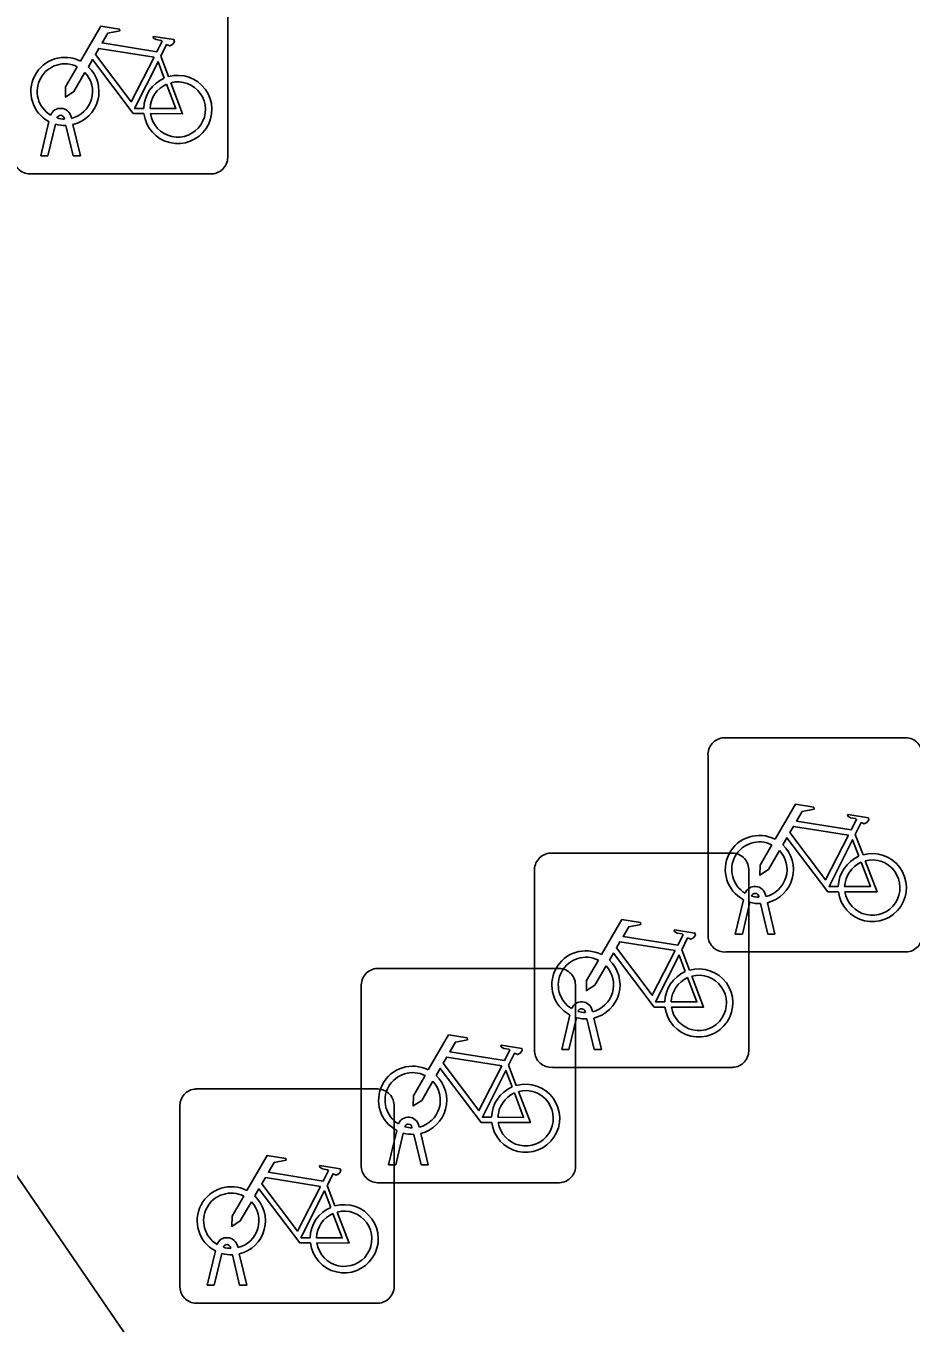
# Model space of a CAD drawing. Extents: x 158352 to 159489, y 383828 to 384603.
# Drawn here: x 158508.39 to 158512.52, y 384244.8 to 384250.85 of the extents above; entities that cross this region are included whole.
import ezdxf

# ---------------------------------------------------------------- set-up
doc = ezdxf.new("R2010")
doc.units = 0
for name, color, linetype in [('IMGEO_Fietsenrek', 7, 'Continuous'), ('IMGEO_Parkeervlak_gesloten', 7, 'Continuous'), ('IMGEO_Voetpad_open', 7, 'Continuous')]:
    doc.layers.add(name, color=color, linetype=linetype)

msp = doc.modelspace()

# ---------------------------------------------------------------- linework, layer by layer
at = {"layer": 'IMGEO_Fietsenrek'}
for p, q in [((158509.3295, 384251.0891), (158509.3295, 384250.2482)), ((158509.3295, 384250.2482), (158509.3295, 384251.0891)), ((158509.0172, 384250.7132), (158509.0535, 384250.618)), ((158508.4575, 384250.2483), (158508.4958, 384250.4083)), ((158508.5262, 384250.3961), (158508.4909, 384250.2483)), ((158508.5679, 384250.4199), (158508.5669, 384250.4242)), ((158508.5986, 384250.4314), (158508.6004, 384250.4235)), ((158508.6074, 384250.3943), (158508.6424, 384250.2483)), ((158508.609, 384250.2483), (158508.5751, 384250.39)), ((158508.4909, 384250.2483), (158508.4575, 384250.2483)), ((158508.6424, 384250.2483), (158508.609, 384250.2483)), ((158509.2551, 384250.1645), (158508.4142, 384250.1645)), ((158508.4142, 384250.1645), (158509.2551, 384250.1645)), ((158511.6439, 384247.5345), (158512.4848, 384247.5345)), ((158512.4848, 384247.5345), (158511.6439, 384247.5345)), ((158511.5695, 384246.6099), (158511.5695, 384247.4508)), ((158511.5695, 384247.4508), (158511.5695, 384246.6099)), ((158512.2562, 384247.0842), (158512.2925, 384246.989)), ((158510.8349, 384246.9965), (158511.6758, 384246.9965)), ((158511.6758, 384246.9965), (158510.8349, 384246.9965)), ((158510.7605, 384246.0719), (158510.7605, 384246.9128)), ((158510.7605, 384246.9128), (158510.7605, 384246.0719)), ((158511.7595, 384246.9221), (158511.7595, 384246.0812)), ((158511.7595, 384246.0812), (158511.7595, 384246.9221)), ((158511.6965, 384246.6193), (158511.7348, 384246.7793)), ((158511.7652, 384246.7671), (158511.7299, 384246.6193)), ((158511.8069, 384246.7909), (158511.8059, 384246.7952)), ((158511.8376, 384246.8024), (158511.8394, 384246.7945)), ((158511.8464, 384246.7653), (158511.8814, 384246.6193)), ((158511.848, 384246.6193), (158511.8141, 384246.761)), ((158511.7299, 384246.6193), (158511.6965, 384246.6193)), ((158511.8814, 384246.6193), (158511.848, 384246.6193)), ((158511.4472, 384246.5462), (158511.4835, 384246.451)), ((158512.4941, 384246.5355), (158511.6532, 384246.5355)), ((158511.6532, 384246.5355), (158512.4941, 384246.5355)), ((158510.0269, 384246.4585), (158510.8678, 384246.4585)), ((158510.8678, 384246.4585), (158510.0269, 384246.4585)), ((158509.9525, 384245.5339), (158509.9525, 384246.3748)), ((158509.9525, 384246.3748), (158509.9525, 384245.5339)), ((158510.9515, 384246.3841), (158510.9515, 384245.5432)), ((158510.9515, 384245.5432), (158510.9515, 384246.3841)), ((158510.8875, 384246.0813), (158510.9258, 384246.2413)), ((158510.9562, 384246.2291), (158510.9209, 384246.0813)), ((158510.9979, 384246.2529), (158510.9969, 384246.2572)), ((158511.039, 384246.0813), (158511.0051, 384246.223)), ((158511.0286, 384246.2644), (158511.0304, 384246.2565)), ((158511.0374, 384246.2273), (158511.0724, 384246.0813)), ((158510.9209, 384246.0813), (158510.8875, 384246.0813)), ((158511.0724, 384246.0813), (158511.039, 384246.0813)), ((158510.6392, 384246.0082), (158510.6755, 384245.913)), ((158511.6851, 384245.9975), (158510.8442, 384245.9975)), ((158510.8442, 384245.9975), (158511.6851, 384245.9975)), ((158509.1809, 384245.8965), (158510.0218, 384245.8965)), ((158510.0218, 384245.8965), (158509.1809, 384245.8965)), ((158509.1065, 384244.9719), (158509.1065, 384245.8128)), ((158509.1065, 384245.8128), (158509.1065, 384244.9719)), ((158510.1055, 384245.8221), (158510.1055, 384244.9812)), ((158510.1055, 384244.9812), (158510.1055, 384245.8221)), ((158510.0795, 384245.5433), (158510.1178, 384245.7033)), ((158510.1482, 384245.6911), (158510.1129, 384245.5433)), ((158510.1899, 384245.7149), (158510.1889, 384245.7192)), ((158510.231, 384245.5433), (158510.1971, 384245.685)), ((158510.2206, 384245.7264), (158510.2224, 384245.7185)), ((158510.2294, 384245.6893), (158510.2644, 384245.5433)), ((158510.1129, 384245.5433), (158510.0795, 384245.5433)), ((158510.2644, 384245.5433), (158510.231, 384245.5433)), ((158509.7932, 384245.4462), (158509.8295, 384245.351)), ((158510.8771, 384245.4595), (158510.0362, 384245.4595)), ((158510.0362, 384245.4595), (158510.8771, 384245.4595)), ((158509.2335, 384244.9813), (158509.2718, 384245.1413)), ((158509.3022, 384245.1291), (158509.2669, 384244.9813)), ((158509.3439, 384245.1529), (158509.3429, 384245.1572)), ((158509.3746, 384245.1644), (158509.3764, 384245.1565)), ((158509.385, 384244.9813), (158509.3511, 384245.123)), ((158509.3834, 384245.1273), (158509.4184, 384244.9813)), ((158509.2669, 384244.9813), (158509.2335, 384244.9813)), ((158509.4184, 384244.9813), (158509.385, 384244.9813)), ((158510.0311, 384244.8975), (158509.1902, 384244.8975)), ((158509.1902, 384244.8975), (158510.0311, 384244.8975))]:
    msp.add_line(p, q, dxfattribs=at)
for points in [[(158508.6431, 384250.6902), (158508.7378, 384250.8537), (158508.824, 384250.8399), (158508.8257, 384250.8312), (158508.7696, 384250.8203), (158508.7434, 384250.775), (158508.9986, 384250.7342)], [(158508.9986, 384250.7342), (158509.0236, 384250.783), (158509.0185, 384250.787), (158508.9953, 384250.7907), (158508.9826, 384250.7982), (158508.9816, 384250.8013), (158508.9838, 384250.8059), (158509.0786, 384250.7908), (158509.0809, 384250.7805), (158509.0715, 384250.7681), (158509.0591, 384250.7617), (158509.0446, 384250.7679), (158509.0172, 384250.7132)], [(158508.9388, 384250.4455), (158508.8891, 384250.4456), (158508.6984, 384250.6973), (158508.6794, 384250.6645)], [(158508.9857, 384250.709), (158508.7289, 384250.75), (158508.7122, 384250.7212), (158508.8792, 384250.5009), (158508.9857, 384250.709)], [(158508.6638, 384250.6377), (158508.6122, 384250.5485), (158508.5723, 384250.5225), (158508.5735, 384250.57), (158508.628, 384250.6642)], [(158509.0337, 384250.611), (158509.0044, 384250.6878), (158508.895, 384250.4697), (158508.9377, 384250.4696)], [(158508.9677, 384250.4695), (158509.0876, 384250.4693), (158509.0444, 384250.5829)], [(158509.0642, 384250.5898), (158509.1192, 384250.4452), (158508.9691, 384250.4455)], [(158511.8821, 384247.0612), (158511.9768, 384247.2247), (158512.063, 384247.2109), (158512.0647, 384247.2022), (158512.0086, 384247.1913), (158511.9824, 384247.146), (158512.2376, 384247.1052)], [(158512.2376, 384247.1052), (158512.2626, 384247.154), (158512.2575, 384247.158), (158512.2343, 384247.1617), (158512.2216, 384247.1692), (158512.2206, 384247.1723), (158512.2228, 384247.1769), (158512.3176, 384247.1618), (158512.3199, 384247.1515), (158512.3105, 384247.1391), (158512.2981, 384247.1327), (158512.2836, 384247.1389), (158512.2562, 384247.0842)], [(158512.1778, 384246.8165), (158512.1281, 384246.8166), (158511.9374, 384247.0683), (158511.9184, 384247.0355)], [(158512.2247, 384247.08), (158511.9679, 384247.121), (158511.9512, 384247.0922), (158512.1182, 384246.8719), (158512.2247, 384247.08)], [(158511.9028, 384247.0087), (158511.8512, 384246.9195), (158511.8113, 384246.8935), (158511.8125, 384246.941), (158511.867, 384247.0352)], [(158512.2727, 384246.982), (158512.2434, 384247.0588), (158512.134, 384246.8407), (158512.1767, 384246.8406)], [(158512.2067, 384246.8405), (158512.3266, 384246.8403), (158512.2834, 384246.9539)], [(158512.3032, 384246.9608), (158512.3582, 384246.8162), (158512.2081, 384246.8165)], [(158511.0731, 384246.5232), (158511.1678, 384246.6867), (158511.254, 384246.6729), (158511.2557, 384246.6642), (158511.1996, 384246.6533), (158511.1734, 384246.608), (158511.4286, 384246.5672)], [(158511.4157, 384246.542), (158511.1589, 384246.583), (158511.1422, 384246.5542), (158511.3092, 384246.3339), (158511.4157, 384246.542)], [(158511.4286, 384246.5672), (158511.4536, 384246.616), (158511.4485, 384246.62), (158511.4253, 384246.6237), (158511.4126, 384246.6312), (158511.4116, 384246.6343), (158511.4138, 384246.6389), (158511.5086, 384246.6238), (158511.5109, 384246.6135), (158511.5015, 384246.6011), (158511.4891, 384246.5947), (158511.4746, 384246.6009), (158511.4472, 384246.5462)], [(158511.3688, 384246.2785), (158511.3191, 384246.2786), (158511.1284, 384246.5303), (158511.1094, 384246.4975)], [(158511.4637, 384246.444), (158511.4344, 384246.5208), (158511.325, 384246.3027), (158511.3677, 384246.3026)], [(158511.0938, 384246.4707), (158511.0422, 384246.3815), (158511.0023, 384246.3555), (158511.0035, 384246.403), (158511.058, 384246.4972)], [(158511.3977, 384246.3025), (158511.5176, 384246.3023), (158511.4744, 384246.4159)], [(158511.4942, 384246.4228), (158511.5492, 384246.2782), (158511.3991, 384246.2785)], [(158510.2651, 384245.9852), (158510.3598, 384246.1487), (158510.446, 384246.1349), (158510.4477, 384246.1262), (158510.3916, 384246.1153), (158510.3654, 384246.07), (158510.6206, 384246.0292)], [(158510.6206, 384246.0292), (158510.6456, 384246.078), (158510.6405, 384246.082), (158510.6173, 384246.0857), (158510.6046, 384246.0932), (158510.6036, 384246.0963), (158510.6058, 384246.1009), (158510.7006, 384246.0858), (158510.7029, 384246.0755), (158510.6935, 384246.0631), (158510.6811, 384246.0567), (158510.6666, 384246.0629), (158510.6392, 384246.0082)], [(158510.6077, 384246.004), (158510.3509, 384246.045), (158510.3342, 384246.0162), (158510.5012, 384245.7959), (158510.6077, 384246.004)], [(158510.5608, 384245.7405), (158510.5111, 384245.7406), (158510.3204, 384245.9923), (158510.3014, 384245.9595)], [(158510.6557, 384245.906), (158510.6264, 384245.9828), (158510.517, 384245.7647), (158510.5597, 384245.7646)], [(158510.2858, 384245.9327), (158510.2342, 384245.8435), (158510.1943, 384245.8175), (158510.1955, 384245.865), (158510.25, 384245.9592)], [(158510.5897, 384245.7645), (158510.7096, 384245.7643), (158510.6664, 384245.8779)], [(158510.6862, 384245.8848), (158510.7412, 384245.7402), (158510.5911, 384245.7405)], [(158509.4191, 384245.4232), (158509.5138, 384245.5867), (158509.6, 384245.5729), (158509.6017, 384245.5642), (158509.5456, 384245.5533), (158509.5194, 384245.508), (158509.7746, 384245.4672)], [(158509.7746, 384245.4672), (158509.7996, 384245.516), (158509.7945, 384245.52), (158509.7713, 384245.5237), (158509.7586, 384245.5312), (158509.7576, 384245.5343), (158509.7598, 384245.5389), (158509.8546, 384245.5238), (158509.8569, 384245.5135), (158509.8475, 384245.5011), (158509.8351, 384245.4947), (158509.8206, 384245.5009), (158509.7932, 384245.4462)], [(158509.7617, 384245.442), (158509.5049, 384245.483), (158509.4882, 384245.4542), (158509.6552, 384245.2339), (158509.7617, 384245.442)], [(158509.4398, 384245.3707), (158509.3882, 384245.2815), (158509.3483, 384245.2555), (158509.3495, 384245.303), (158509.404, 384245.3972)], [(158509.7148, 384245.1785), (158509.6651, 384245.1786), (158509.4744, 384245.4303), (158509.4554, 384245.3975)], [(158509.8097, 384245.344), (158509.7804, 384245.4208), (158509.671, 384245.2027), (158509.7137, 384245.2026)], [(158509.7437, 384245.2025), (158509.8636, 384245.2023), (158509.8204, 384245.3159)], [(158509.8402, 384245.3228), (158509.8952, 384245.1782), (158509.7451, 384245.1785)]]:
    msp.add_lwpolyline(points, dxfattribs=at)
for centre, radius, start, end in [((158508.5701, 384250.5489), 0.159, 62.67661, 242.13685), ((158508.5701, 384250.5489), 0.129, 63.31916, 238.90302), ((158508.5701, 384250.5489), 0.129, 283.60429, 43.43025), ((158508.5701, 384250.5489), 0.159, 283.5766, 46.60424), ((158509.0967, 384250.4649), 0.159, 113.3408, 178.32165), ((158509.0967, 384250.4649), 0.159, 187.0065, 105.77075), ((158509.0967, 384250.4649), 0.129, 113.92302, 177.95563), ((158509.0967, 384250.4649), 0.129, 188.67146, 104.58832), ((158508.5499, 384250.4203), 0.0499, 12.8025, 158.69338), ((158508.5701, 384250.5489), 0.159, 253.99666, 271.78671), ((158508.5499, 384250.4203), 0.0174, 12.8025, 163.45023), ((158508.5701, 384250.5489), 0.129, 253.41502, 269.02044), ((158508.4084, 384250.2422), 0.0779, 182.4484, 274.28452), ((158508.4084, 384250.2422), 0.0779, 182.4484, 274.28452), ((158509.2518, 384250.2424), 0.0779, 272.4484, 4.28452), ((158509.2518, 384250.2424), 0.0779, 272.4484, 4.28452), ((158511.6472, 384247.4566), 0.0779, 92.4484, 184.28452), ((158511.6472, 384247.4566), 0.0779, 92.4484, 184.28452), ((158512.4906, 384247.4568), 0.0779, 2.4484, 94.28452), ((158512.4906, 384247.4568), 0.0779, 2.4484, 94.28452), ((158511.8091, 384246.9199), 0.159, 62.67661, 242.13685), ((158511.8091, 384246.9199), 0.129, 63.31916, 238.90302), ((158511.8091, 384246.9199), 0.129, 283.60429, 43.43025), ((158511.8091, 384246.9199), 0.159, 283.5766, 46.60424), ((158510.8382, 384246.9186), 0.0779, 92.4484, 184.28452), ((158510.8382, 384246.9186), 0.0779, 92.4484, 184.28452), ((158511.6816, 384246.9188), 0.0779, 2.4484, 94.28452), ((158511.6816, 384246.9188), 0.0779, 2.4484, 94.28452), ((158512.3357, 384246.8359), 0.159, 113.3408, 178.32165), ((158512.3357, 384246.8359), 0.159, 187.0065, 105.77075), ((158512.3357, 384246.8359), 0.129, 113.92302, 177.95563), ((158512.3357, 384246.8359), 0.129, 188.67146, 104.58832), ((158511.7889, 384246.7913), 0.0499, 12.8025, 158.69338), ((158511.8091, 384246.9199), 0.159, 253.99666, 271.78671), ((158511.7889, 384246.7913), 0.0174, 12.8025, 163.45023), ((158511.8091, 384246.9199), 0.129, 253.41502, 269.02044), ((158511.6474, 384246.6132), 0.0779, 182.4484, 274.28452), ((158511.6474, 384246.6132), 0.0779, 182.4484, 274.28452), ((158512.4908, 384246.6134), 0.0779, 272.4484, 4.28452), ((158512.4908, 384246.6134), 0.0779, 272.4484, 4.28452), ((158511.0001, 384246.3819), 0.159, 62.67661, 242.13685), ((158511.0001, 384246.3819), 0.129, 63.31916, 238.90302), ((158511.0001, 384246.3819), 0.129, 283.60429, 43.43025), ((158511.0001, 384246.3819), 0.159, 283.5766, 46.60424), ((158510.0302, 384246.3806), 0.0779, 92.4484, 184.28452), ((158510.0302, 384246.3806), 0.0779, 92.4484, 184.28452), ((158510.8736, 384246.3808), 0.0779, 2.4484, 94.28452), ((158510.8736, 384246.3808), 0.0779, 2.4484, 94.28452), ((158511.5267, 384246.2979), 0.159, 113.3408, 178.32165), ((158511.5267, 384246.2979), 0.159, 187.0065, 105.77075), ((158511.5267, 384246.2979), 0.129, 113.92302, 177.95563), ((158511.5267, 384246.2979), 0.129, 188.67146, 104.58832), ((158510.9799, 384246.2533), 0.0499, 12.8025, 158.69338), ((158511.0001, 384246.3819), 0.159, 253.99666, 271.78671), ((158510.9799, 384246.2533), 0.0174, 12.8025, 163.45023), ((158511.0001, 384246.3819), 0.129, 253.41502, 269.02044), ((158510.8384, 384246.0752), 0.0779, 182.4484, 274.28452), ((158510.8384, 384246.0752), 0.0779, 182.4484, 274.28452), ((158511.6818, 384246.0754), 0.0779, 272.4484, 4.28452), ((158511.6818, 384246.0754), 0.0779, 272.4484, 4.28452), ((158510.1921, 384245.8439), 0.159, 62.67661, 242.13685), ((158510.1921, 384245.8439), 0.129, 63.31916, 238.90302), ((158510.1921, 384245.8439), 0.129, 283.60429, 43.43025), ((158510.1921, 384245.8439), 0.159, 283.5766, 46.60424), ((158510.7187, 384245.7599), 0.159, 187.0065, 105.77075), ((158509.1842, 384245.8186), 0.0779, 92.4484, 184.28452), ((158509.1842, 384245.8186), 0.0779, 92.4484, 184.28452), ((158510.0276, 384245.8188), 0.0779, 2.4484, 94.28452), ((158510.0276, 384245.8188), 0.0779, 2.4484, 94.28452), ((158510.7187, 384245.7599), 0.159, 113.3408, 178.32165), ((158510.7187, 384245.7599), 0.129, 113.92302, 177.95563), ((158510.7187, 384245.7599), 0.129, 188.67146, 104.58832), ((158510.1719, 384245.7153), 0.0499, 12.8025, 158.69338), ((158510.1921, 384245.8439), 0.159, 253.99666, 271.78671), ((158510.1719, 384245.7153), 0.0174, 12.8025, 163.45023), ((158510.1921, 384245.8439), 0.129, 253.41502, 269.02044), ((158510.0304, 384245.5372), 0.0779, 182.4484, 274.28452), ((158510.0304, 384245.5372), 0.0779, 182.4484, 274.28452), ((158510.8738, 384245.5374), 0.0779, 272.4484, 4.28452), ((158510.8738, 384245.5374), 0.0779, 272.4484, 4.28452), ((158509.3461, 384245.2819), 0.159, 62.67661, 242.13685), ((158509.3461, 384245.2819), 0.129, 63.31916, 238.90302), ((158509.3461, 384245.2819), 0.129, 283.60429, 43.43025), ((158509.3461, 384245.2819), 0.159, 283.5766, 46.60424), ((158509.8727, 384245.1979), 0.159, 113.3408, 178.32165), ((158509.8727, 384245.1979), 0.159, 187.0065, 105.77075), ((158509.8727, 384245.1979), 0.129, 113.92302, 177.95563), ((158509.8727, 384245.1979), 0.129, 188.67146, 104.58832), ((158509.3259, 384245.1533), 0.0499, 12.8025, 158.69338), ((158509.3461, 384245.2819), 0.159, 253.99666, 271.78671), ((158509.3259, 384245.1533), 0.0174, 12.8025, 163.45023), ((158509.3461, 384245.2819), 0.129, 253.41502, 269.02044), ((158509.1844, 384244.9752), 0.0779, 182.4484, 274.28452), ((158509.1844, 384244.9752), 0.0779, 182.4484, 274.28452), ((158510.0278, 384244.9754), 0.0779, 272.4484, 4.28452), ((158510.0278, 384244.9754), 0.0779, 272.4484, 4.28452)]:
    msp.add_arc(centre, radius, start, end, dxfattribs=at)
at = {"layer": 'IMGEO_Parkeervlak_gesloten'}
msp.add_lwpolyline([(158507.781, 384271.779), (158505.428, 384270.27), (158488.719, 384295.389), (158484.352, 384292.303), (158479.939, 384289.185), (158478.902, 384288.452), (158500, 384257.671), (158505.258, 384250), (158510.568, 384242.247), (158517.893, 384247.139), (158520.209, 384243.789), (158520.378, 384243.544), (158524.733, 384246.459), (158522.563, 384249.7), (158522.362, 384250)], close=True, dxfattribs=at)
at = {"layer": 'IMGEO_Voetpad_open'}
msp.add_lwpolyline([(158478.902, 384288.452), (158478.295, 384288.062), (158477.87, 384287.789), (158487.051, 384274.524), (158499.435, 384256.425), (158505.941, 384246.959), (158507.167, 384245.175), (158509.616, 384241.611), (158509.868, 384241.779), (158510.568, 384242.247), (158505.258, 384250), (158500, 384257.671)], close=True, dxfattribs=at)

doc.saveas('drawing.dxf')
